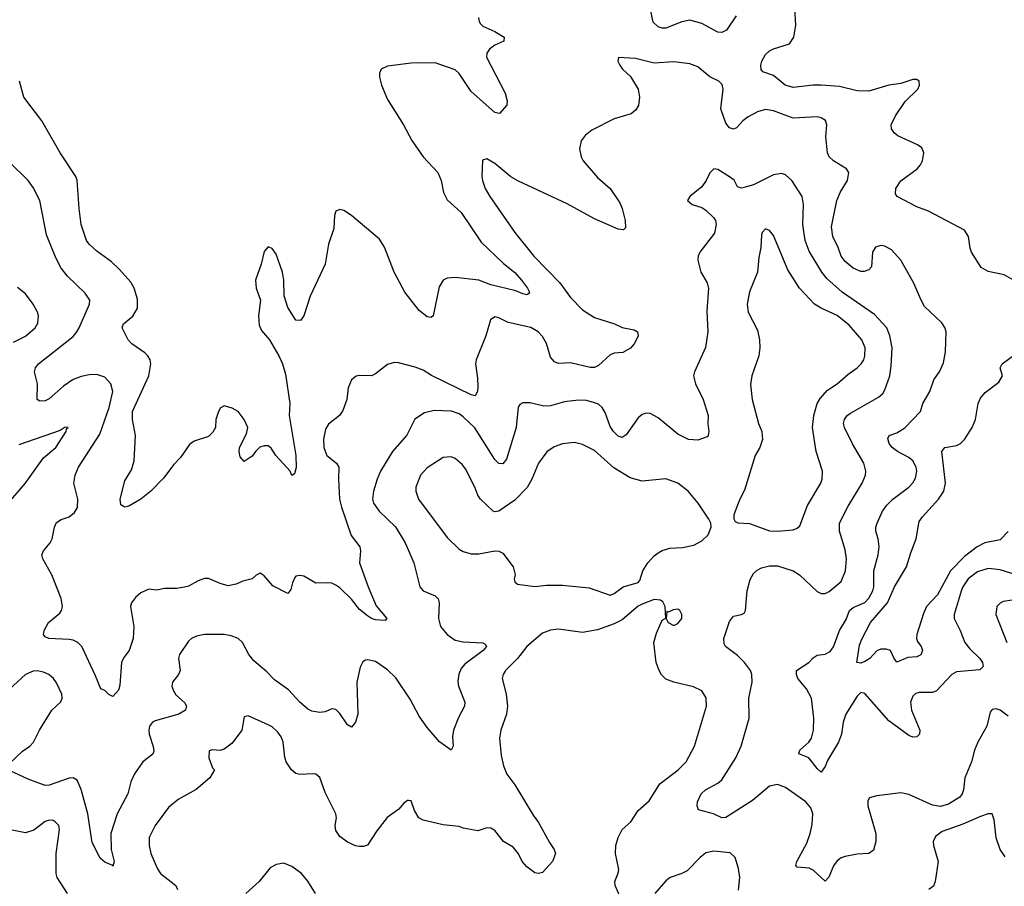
# Model space of a CAD drawing. Header units: inches. Extents: x 1771504 to 1971212, y 471788 to 643615.
# Tile 391 of 587: x 1883462 to 1888410, y 583285 to 587638. Entities that reach past the tile are written whole.
import ezdxf

# ---------------------------------------------------------------- set-up
doc = ezdxf.new("R2010")
doc.units = ezdxf.units.IN
doc.header["$MEASUREMENT"] = 0
doc.layers.add('B8588', color=7, linetype='Continuous')

msp = doc.modelspace()

# ---------------------------------------------------------------- linework, layer by layer
at = {"layer": 'B8588', "color": 5}
for points, elevation in [([(1887062.5, 587657.4), (1887014.9, 587585.1), (1886990, 587573.5), (1886970, 587576.4), (1886890, 587619.8), (1886830, 587635.5), (1886790, 587628), (1886710, 587595.8), (1886690, 587595.1), (1886670, 587602), (1886645.6, 587625.6), (1886632.4, 587690)], 420), ([(1888457, 586330), (1888410, 586357), (1888330, 586374), (1888293.6, 586393.6), (1888246, 586470), (1888238, 586490), (1888229.6, 586550), (1888210, 586580.9), (1888030, 586676.8), (1887970, 586698.5), (1887872.7, 586750), (1887864, 586764), (1887865.1, 586790), (1887890.7, 586829.3), (1887973, 586890), (1887989.7, 586910), (1887998.9, 586930), (1888005.1, 586970), (1887995.1, 586995.1), (1887974, 587010), (1887874.8, 587054.8), (1887856.2, 587070), (1887842.9, 587090), (1887841.6, 587110), (1887864.2, 587155.8), (1887911.8, 587228.2), (1887975.1, 587290), (1887983.6, 587310), (1887982, 587330), (1887970, 587338), (1887950, 587338.3), (1887890, 587317), (1887829.2, 587309.2), (1887730, 587279.8), (1887670, 587281.4), (1887582.5, 587302.5), (1887489.8, 587309.8), (1887449.8, 587309.8), (1887350, 587297.7), (1887308.8, 587308.8), (1887250, 587358), (1887197.1, 587377.1), (1887187.6, 587387.6), (1887186.8, 587410), (1887191.9, 587430), (1887210, 587463.1), (1887230, 587482), (1887250, 587492.7), (1887330, 587516.5), (1887352.8, 587550), (1887362.2, 587610), (1887358, 587698)], 420), ([(1885768.4, 587650), (1885770.4, 587630), (1885778, 587618), (1885790, 587605.3), (1885850, 587578.3), (1885897.3, 587550), (1885894.8, 587530), (1885850, 587509.7), (1885823.1, 587490), (1885810.3, 587470), (1885807.9, 587450), (1885901.6, 587270), (1885912.4, 587230), (1885910.4, 587209.6), (1885873.2, 587166.8), (1885850, 587172.3), (1885730, 587278), (1885670, 587367.4), (1885650, 587387.2), (1885550, 587421.6), (1885430, 587419.7), (1885310, 587404.5), (1885278.8, 587390), (1885270.6, 587370), (1885270.4, 587350), (1885279.5, 587310), (1885310, 587237.3), (1885390, 587110.4), (1885432.3, 587032.3), (1885489.1, 586949.1), (1885563.6, 586870), (1885579.6, 586830), (1885592.4, 586770), (1885610, 586734), (1885680.2, 586670), (1885781.3, 586521.3), (1885893.2, 586413.2), (1885950, 586368.4), (1885984.4, 586330), (1886014, 586290), (1886024, 586270), (1886019.3, 586260.7), (1886010, 586256), (1885990, 586260.5), (1885956, 586276), (1885830, 586306.2), (1885769.8, 586329.8), (1885650, 586344.2), (1885610, 586339.7), (1885590, 586329.5), (1885570, 586297.2), (1885539.1, 586150), (1885530, 586142), (1885510, 586146), (1885470, 586178), (1885398, 586270), (1885343.5, 586370), (1885295.1, 586495.1), (1885270, 586536), (1885130, 586654), (1885090, 586679.6), (1885070, 586684.5), (1885050, 586677.2), (1885044.6, 586655.4), (1885041.3, 586590), (1885013.8, 586510), (1884996.9, 586410), (1884921.3, 586250), (1884890.5, 586150), (1884872.3, 586127.7), (1884850, 586129.2), (1884810, 586193.2), (1884791, 586251), (1884789.7, 586330), (1884782.7, 586370), (1884750, 586461.2), (1884730, 586489.2), (1884710, 586497.2), (1884690, 586474), (1884674.7, 586410), (1884647, 586330), (1884650.1, 586290.2), (1884672, 586230), (1884661.8, 586150), (1884664.5, 586104.5), (1884677.2, 586077.2), (1884716.5, 586030), (1884764.9, 585950), (1884782.6, 585910), (1884797.6, 585857.6), (1884818.9, 585710), (1884816.2, 585650), (1884850.2, 585449.8), (1884851.2, 585388.8), (1884843.6, 585356.4), (1884830, 585349), (1884820.9, 585370), (1884748.6, 585448.6), (1884725.3, 585485.3), (1884710, 585497.6), (1884690, 585498), (1884669.2, 585490.8), (1884646, 585470), (1884630, 585446), (1884590, 585419), (1884570, 585442), (1884564.5, 585470), (1884567, 585490), (1884601.1, 585558.9), (1884608.3, 585590), (1884590, 585629.5), (1884559.6, 585670), (1884530, 585687.6), (1884490, 585698), (1884470.6, 585689.4), (1884460.7, 585670), (1884447.3, 585630), (1884446, 585590), (1884433.2, 585566.8), (1884410, 585545.2), (1884339, 585521), (1884314.7, 585505.3), (1884270, 585439.3), (1884236.2, 585403.8), (1884184.8, 585335.2), (1884121.3, 585270), (1884070, 585229.4), (1884010, 585194), (1883990, 585189.2), (1883970, 585202), (1883966.6, 585230), (1883990, 585322.8), (1884023.5, 585376.5), (1884036.8, 585423.2), (1884043.2, 585550), (1884028.3, 585630), (1884028.3, 585670), (1884110.4, 585849.6), (1884120.3, 585910), (1884117.2, 585930), (1884105.4, 585950), (1884090, 585965.4), (1884025.1, 586010), (1884007, 586030), (1883977, 586090), (1883983.6, 586110), (1884030.6, 586149.4), (1884054.2, 586190), (1884053.8, 586233.8), (1884036.4, 586290), (1884019.6, 586319.6), (1883963.6, 586383.6), (1883922.4, 586422.4), (1883850, 586475.6), (1883811.6, 586510), (1883797.4, 586530), (1883771.1, 586610), (1883759.8, 586690), (1883750.9, 586830), (1883743.5, 586850), (1883664.5, 586970), (1883572.4, 587130), (1883482, 587250), (1883460.7, 587330)], 420), ([(1888470, 584849.8), (1888390, 584875), (1888330, 584881.4), (1888274.9, 584865.1), (1888228.3, 584830), (1888201.6, 584790), (1888192.8, 584767.2), (1888159.2, 584650), (1888158, 584630), (1888189.3, 584570), (1888212.7, 584510), (1888237.7, 584477.7), (1888286.9, 584430), (1888300.8, 584410), (1888304.2, 584390), (1888286.7, 584373.3), (1888170, 584362.4), (1888147.2, 584350), (1888070, 584266.6), (1888050, 584259.1), (1887981.8, 584258.2), (1887966.5, 584253.5), (1887950, 584239.6), (1887939.1, 584210), (1887943.2, 584170), (1887985.5, 584070), (1887984, 584050), (1887970, 584036), (1887950, 584034.5), (1887930, 584042.4), (1887830, 584116.1), (1887710, 584253.3), (1887690, 584258.9), (1887670, 584240.4), (1887614, 584150), (1887600.9, 584110), (1887592.1, 584050), (1887577.7, 584010), (1887522.5, 583917.5), (1887510, 583886.6), (1887490, 583858), (1887470, 583876.3), (1887427.6, 583930), (1887377.2, 583950), (1887382.9, 583970), (1887427.1, 584010), (1887442, 584030), (1887450.8, 584069.2), (1887453.6, 584130), (1887441.6, 584230), (1887417, 584277), (1887373.3, 584330), (1887365.1, 584350), (1887366.3, 584370), (1887427.6, 584410), (1887450, 584433.7), (1887470, 584446), (1887510, 584452.2), (1887534.9, 584465.1), (1887552.2, 584487.8), (1887581.9, 584570), (1887615.2, 584624.8), (1887631.9, 584670), (1887650, 584686), (1887710, 584711.6), (1887730, 584732.1), (1887750, 584768.9), (1887755.2, 584790), (1887754.5, 584870), (1887776, 584950), (1887780.6, 584990), (1887777.1, 585030), (1887764.8, 585070), (1887764.8, 585090), (1887771.8, 585110), (1887798.4, 585170), (1887819.7, 585200.3), (1887849.9, 585230.1), (1887930, 585290.2), (1887950, 585311.4), (1887963.9, 585336.1), (1887970.5, 585370), (1887967.8, 585390), (1887950, 585422.8), (1887930, 585439.8), (1887873.5, 585470), (1887846.8, 585490), (1887830.9, 585510), (1887825.6, 585534.4), (1887832.3, 585550), (1887870, 585563.5), (1887910, 585587.6), (1887988.6, 585670), (1888000.4, 585710), (1888036.3, 585770), (1888056.9, 585830), (1888086.3, 585873.7), (1888105.2, 585914.8), (1888115.4, 585970), (1888118.3, 586070), (1888111.9, 586091.9), (1888096.3, 586116.3), (1888010, 586197), (1887990, 586232.7), (1887955.7, 586315.7), (1887889.7, 586429.7), (1887842.7, 586482.7), (1887810, 586500.5), (1887790, 586503.5), (1887763.7, 586496.3), (1887747.6, 586470), (1887742.5, 586397.5), (1887730, 586381.2), (1887706.6, 586373.4), (1887690, 586373), (1887650, 586389.8), (1887610, 586424), (1887590, 586449.7), (1887574.9, 586494.9), (1887547.7, 586550), (1887541.7, 586598.3), (1887568.9, 586730), (1887587, 586773), (1887622, 586830), (1887629.6, 586870), (1887617.6, 586890), (1887551.6, 586930), (1887529.7, 586950), (1887522.2, 586970), (1887513.7, 587050), (1887518.3, 587110), (1887512.1, 587132.1), (1887490, 587146), (1887470, 587150.6), (1887350, 587144.2), (1887250, 587179.8), (1887210, 587186.6), (1887170, 587176.2), (1887122.4, 587150), (1887095.8, 587130), (1887064.9, 587095.1), (1887050, 587088.5), (1887030, 587094.7), (1887010, 587118.4), (1886985.8, 587190), (1886997.2, 587290), (1886992.9, 587312.9), (1886975.6, 587330), (1886930, 587350.9), (1886870, 587400.9), (1886830, 587416.8), (1886750, 587426), (1886650, 587420.4), (1886556.9, 587443.1), (1886471.6, 587448.4), (1886468, 587430), (1886477.3, 587410), (1886490.8, 587390), (1886532.2, 587352.2), (1886570.4, 587290), (1886577.1, 587250), (1886572, 587208), (1886556.7, 587183.3), (1886534.9, 587165.1), (1886450, 587140.4), (1886337.3, 587082.7), (1886303.4, 587056.6), (1886283.8, 587030), (1886275.3, 586990), (1886283.6, 586950), (1886293.4, 586930), (1886365.8, 586845.8), (1886430.2, 586790.2), (1886478.6, 586718.5), (1886490.4, 586690), (1886504.9, 586630), (1886506.8, 586593.2), (1886496.7, 586583.3), (1886470, 586585.6), (1886350, 586637.8), (1886213.1, 586713.1), (1885968, 586828), (1885929.8, 586849.8), (1885850, 586915.6), (1885810, 586939.3), (1885788, 586932), (1885784.9, 586850), (1885787.2, 586830), (1885801.5, 586790), (1885824.7, 586750), (1885950, 586569), (1886046.3, 586450), (1886176.3, 586316.3), (1886230, 586243.5), (1886290, 586180.5), (1886350, 586142.3), (1886451, 586110), (1886490, 586093), (1886550, 586080.7), (1886566, 586070), (1886570, 586048.7), (1886550.5, 586010), (1886531.5, 585988.5), (1886493.1, 585966.9), (1886450, 585963.6), (1886430, 585955.6), (1886370, 585900.7), (1886350, 585891.2), (1886329, 585891), (1886230, 585914.5), (1886170, 585911.8), (1886150, 585919.1), (1886130, 585942.4), (1886110, 586011.8), (1886090, 586047.8), (1886067.8, 586070), (1886030, 586091.5), (1885917.2, 586117.3), (1885870, 586140.9), (1885850, 586145.2), (1885827.7, 586130), (1885804.9, 586050), (1885755.6, 585930), (1885752.8, 585910), (1885763, 585837), (1885763.8, 585796.2), (1885762, 585770), (1885751.4, 585748.6), (1885730, 585754), (1885531.4, 585851.4), (1885490, 585878), (1885450, 585893.7), (1885365.3, 585914.7), (1885344.2, 585915.8), (1885310, 585906), (1885250, 585859.5), (1885230.3, 585849.7), (1885170, 585851.5), (1885152, 585848), (1885130, 585829.3), (1885113.4, 585790), (1885106, 585730), (1885085, 585675.1), (1885068.4, 585650), (1885013.7, 585606.3), (1884998.9, 585581.1), (1884989.4, 585530.6), (1884991, 585490), (1885005.2, 585450), (1885053.4, 585410), (1885066.5, 585390), (1885063.5, 585330), (1885069.4, 585230.6), (1885078.4, 585190), (1885127.5, 585047.5), (1885171.5, 584990), (1885174.9, 584970), (1885170.2, 584910), (1885212.7, 584790), (1885254, 584694), (1885306.8, 584630), (1885298.8, 584621.2), (1885250, 584623.8), (1885230, 584629.8), (1885210, 584643.7), (1885170, 584675.4), (1885130, 584727.8), (1885070, 584784.2), (1885050, 584797.6), (1885030, 584807.3), (1885010.3, 584809.7), (1884950, 584807.6), (1884890, 584842.9), (1884870, 584847), (1884850, 584842.7), (1884844.2, 584835.8), (1884832.4, 584810), (1884824.4, 584775.6), (1884810, 584756), (1884734.2, 584794.2), (1884690, 584845.2), (1884670, 584859), (1884650, 584848.7), (1884630, 584829.2), (1884582.5, 584817.5), (1884550, 584802.7), (1884510, 584794.5), (1884470, 584806), (1884410, 584831.5), (1884390, 584831.8), (1884359.5, 584820.5), (1884310, 584792.3), (1884290, 584787.3), (1884250, 584780.9), (1884190, 584781.2), (1884150, 584773.2), (1884110, 584777.2), (1884070, 584759.3), (1884043.4, 584736.6), (1884023, 584710), (1884018, 584690), (1884034.9, 584590), (1884032.2, 584530), (1884012.2, 584470), (1883985, 584435), (1883974, 584410), (1883964.6, 584295.4), (1883957.8, 584270), (1883930, 584239.3), (1883910, 584248), (1883889.3, 584269.3), (1883870, 584277.2), (1883843.4, 584343.4), (1883773.3, 584490), (1883754.5, 584510), (1883730, 584521.6), (1883710, 584525.3), (1883608.7, 584530), (1883590, 584538), (1883580.7, 584550), (1883584.2, 584570), (1883606, 584610), (1883662.8, 584657.2), (1883672.2, 584670), (1883676.8, 584690), (1883670.6, 584730.6), (1883623.5, 584850), (1883578, 584930), (1883573.3, 584950), (1883581.6, 584970), (1883615.4, 585010), (1883625.7, 585030), (1883636.3, 585090), (1883646.9, 585113.1), (1883670, 585128.2), (1883710, 585141.3), (1883736.6, 585163.4), (1883751.8, 585188.2), (1883754, 585230), (1883733.7, 585310), (1883739.8, 585350), (1883757.2, 585390), (1883863.9, 585556.1), (1883910.6, 585690), (1883929, 585770), (1883919.8, 585810), (1883890, 585843.1), (1883850, 585855.8), (1883810, 585853.7), (1883770, 585846), (1883729.6, 585830.4), (1883682.1, 585797.9), (1883610, 585733.3), (1883590, 585724.2), (1883562.2, 585722.3), (1883549.7, 585730), (1883550.7, 585810), (1883535.6, 585870), (1883541.5, 585890), (1883556.4, 585910), (1883730, 586047.2), (1883748.7, 586070), (1883761.2, 586090), (1883813.1, 586210), (1883814.2, 586230), (1883790, 586264), (1883701.4, 586350), (1883670.5, 586390.5), (1883642.5, 586442.5), (1883596.9, 586556.9), (1883563.5, 586730), (1883530, 586795.1), (1883503.7, 586830), (1883410, 586922.7)], 440), ([(1888430, 584140.4), (1888390, 584170.9), (1888370, 584177.3), (1888350, 584173), (1888339.2, 584160.8), (1888322.6, 584090), (1888276.9, 584010), (1888260.2, 583970), (1888245.2, 583910), (1888212.3, 583830), (1888204.7, 583770), (1888198, 583750), (1888186.1, 583733.9), (1888130, 583697.3), (1888090, 583686.4), (1888050, 583692.3), (1887930, 583746), (1887890, 583755.6), (1887770, 583739.3), (1887732, 583730), (1887724.9, 583715.1), (1887723.8, 583690), (1887764.6, 583550), (1887764.6, 583510), (1887752.8, 583467.3), (1887730, 583449.7), (1887670, 583446.2), (1887610, 583435.8), (1887590, 583427.8), (1887570, 583413.6), (1887551.1, 583388.9), (1887528.9, 583331.1), (1887510, 583311.8), (1887450, 583366.4), (1887430, 583376), (1887370, 583381.6), (1887363, 583390), (1887367.7, 583410), (1887417.2, 583502.8), (1887434.7, 583550), (1887444, 583596), (1887447.7, 583650), (1887438.8, 583678.8), (1887412.8, 583710), (1887310, 583780.9), (1887270, 583796.8), (1887230, 583788.8), (1887144.1, 583715.9), (1887010, 583631.7), (1886990, 583629.8), (1886949.2, 583649.2), (1886872.7, 583670), (1886867, 583690), (1886867.6, 583710), (1886886.9, 583750), (1886908.2, 583770), (1886970, 583803.9), (1886990, 583820.9), (1887060.3, 583930), (1887087, 583990), (1887128, 584130), (1887126, 584230), (1887142.6, 584310), (1887141.5, 584350), (1887134.2, 584370), (1887104.5, 584410), (1887070, 584444.5), (1887009.6, 584490), (1887002.5, 584502.5), (1887001.3, 584530), (1887030, 584614.8), (1887050, 584643), (1887090, 584650.5), (1887102.5, 584657.5), (1887109.6, 584670.4), (1887117.4, 584770), (1887133, 584827), (1887150, 584856.5), (1887167.5, 584872.5), (1887190, 584884.7), (1887230, 584895.2), (1887270, 584895.2), (1887350, 584869.3), (1887381.5, 584850), (1887470, 584766.3), (1887490, 584756.9), (1887510, 584756.9), (1887530, 584766.3), (1887590, 584815.8), (1887611.5, 584870), (1887618, 584930), (1887610, 584976), (1887581.4, 585070), (1887582.4, 585110), (1887625.6, 585194.4), (1887695.8, 585310), (1887713.1, 585350), (1887714.2, 585370), (1887703.8, 585410), (1887647.2, 585507.2), (1887607.1, 585590), (1887602.8, 585610), (1887606.4, 585630), (1887620.5, 585650), (1887637.7, 585662.3), (1887778.4, 585741.6), (1887799.6, 585760.4), (1887810, 585778.4), (1887834.8, 585850), (1887842.2, 585897.8), (1887847.1, 585990), (1887835.7, 586050), (1887820.3, 586090), (1887758.2, 586158.2), (1887595.3, 586270), (1887518.6, 586338.6), (1887493.3, 586370), (1887430, 586475.4), (1887409.2, 586530), (1887397.5, 586610), (1887400.3, 586710), (1887395, 586750), (1887343.1, 586830), (1887310, 586859.1), (1887290, 586866.2), (1887250, 586858.4), (1887150, 586808.9), (1887090, 586791.3), (1887070, 586799.5), (1887051.8, 586831.8), (1887030, 586849.6), (1886970, 586886), (1886950, 586889.2), (1886930, 586869.2), (1886912.2, 586830), (1886890, 586798.7), (1886830.6, 586750), (1886818.8, 586730), (1886841, 586710), (1886890, 586695.3), (1886910, 586682.4), (1886950, 586643), (1886958, 586630), (1886962, 586610), (1886953.4, 586566.6), (1886880.2, 586470), (1886871.3, 586450), (1886869.2, 586430), (1886884.7, 586370), (1886916.8, 586316.8), (1886922.8, 586290), (1886915.3, 586175.2), (1886920.3, 586070), (1886908.8, 585991.2), (1886853, 585870), (1886848.2, 585850), (1886858, 585810), (1886897.6, 585730), (1886921.3, 585650), (1886919.6, 585610), (1886925.7, 585570), (1886922.4, 585550), (1886916.5, 585543.5), (1886870, 585525.7), (1886823.7, 585530), (1886770, 585556.4), (1886670, 585638.7), (1886630, 585659.7), (1886610, 585661.3), (1886590, 585655.6), (1886570, 585638.4), (1886510, 585553), (1886490, 585540.4), (1886470, 585546), (1886445.7, 585570), (1886430, 585594.7), (1886405, 585665), (1886390, 585689.7), (1886370, 585706.4), (1886350, 585714.6), (1886310, 585725.6), (1886270, 585726.8), (1886200.4, 585719.6), (1886130, 585698.8), (1886096.4, 585696.4), (1886026.9, 585713.1), (1885990, 585714.5), (1885974.6, 585705.4), (1885967.5, 585692.5), (1885956.6, 585590), (1885908.6, 585431.4), (1885890, 585407.1), (1885870, 585409.8), (1885850, 585428.7), (1885750, 585588.8), (1885690, 585643.4), (1885670, 585658.6), (1885632.6, 585672.6), (1885544.2, 585675.8), (1885496.6, 585663.4), (1885448.1, 585631.9), (1885407.8, 585552.2), (1885335.8, 585470), (1885275.5, 585370), (1885257.6, 585330), (1885240.2, 585270), (1885235.6, 585230), (1885240.2, 585210), (1885267.8, 585170), (1885350.7, 585090.7), (1885399.6, 585010), (1885443.2, 584910), (1885472.4, 584790), (1885490.3, 584770.2), (1885550, 584744.4), (1885564.4, 584730), (1885570.2, 584710), (1885567.1, 584630), (1885577.3, 584590), (1885610.3, 584550), (1885650, 584521.1), (1885690, 584513.4), (1885788.7, 584508.7), (1885801.1, 584501.1), (1885808, 584490), (1885791.8, 584470), (1885699, 584401), (1885680.9, 584379), (1885668.6, 584351.4), (1885663.7, 584316.3), (1885666.4, 584290), (1885698.4, 584210), (1885698, 584190), (1885667.1, 584132.9), (1885642, 584070), (1885637.3, 584037.3), (1885639.5, 583990), (1885630.4, 583969.6), (1885571, 584011), (1885510, 584082.9), (1885470, 584140.7), (1885424.8, 584224.8), (1885352.8, 584332.8), (1885310, 584373.3), (1885250, 584414.8), (1885210, 584423.5), (1885199.5, 584420.5), (1885186.8, 584413.2), (1885173.1, 584386.9), (1885156.3, 584310), (1885160.9, 584150), (1885150, 584109.2), (1885130, 584085.2), (1885110, 584097.2), (1885070, 584152.7), (1885050, 584172.7), (1885030, 584176), (1884997.6, 584162.4), (1884970, 584158.7), (1884930, 584164.7), (1884910, 584175.8), (1884869.7, 584210), (1884812.7, 584272.7), (1884742, 584322), (1884703.1, 584363.1), (1884637.8, 584417.8), (1884612.6, 584450), (1884581.7, 584510), (1884559.7, 584530), (1884524.2, 584544.2), (1884489.4, 584550.6), (1884390.2, 584549.8), (1884350, 584541.1), (1884325.5, 584530), (1884310, 584516.2), (1884265.5, 584450), (1884260.2, 584430), (1884268.9, 584370), (1884259.5, 584350), (1884229.1, 584310), (1884226.9, 584290), (1884232.6, 584270), (1884246.6, 584246.6), (1884290, 584208), (1884300.3, 584190), (1884295.8, 584170), (1884262, 584150), (1884142.7, 584117.3), (1884128.7, 584110), (1884114.9, 584090), (1884110.3, 584070), (1884111.7, 584050), (1884132.8, 583987.2), (1884136.2, 583963.8), (1884131.3, 583948.7), (1884080.4, 583910), (1884038.9, 583850), (1884020.8, 583810), (1884004.4, 583750), (1883951.4, 583648.6), (1883919.8, 583550), (1883921.3, 583470), (1883935.8, 583410), (1883930, 583386), (1883929.3, 583389.3), (1883890, 583406.3), (1883866.2, 583426.2), (1883825.6, 583505.6), (1883803.7, 583650), (1883771.3, 583771.3), (1883750, 583818.4), (1883730, 583829.7), (1883710, 583828), (1883610, 583793.6), (1883590, 583791.5), (1883503.8, 583823.8), (1883410, 583866.3)], 460), ([(1883430, 586018.9), (1883490, 586049.1), (1883539.7, 586090), (1883553.3, 586113.3), (1883556.3, 586150), (1883551.3, 586170), (1883530, 586209.3), (1883490, 586260.9), (1883450, 586292.7)], 460), ([(1888430, 585068), (1888390, 585026.3), (1888312, 585010), (1888273.7, 584990), (1888210, 584941.4), (1888139.5, 584870), (1888075.1, 584750), (1888019.6, 584690), (1888004.3, 584655.7), (1887970.1, 584550), (1887969.5, 584530), (1887974.8, 584514.8), (1887992.8, 584490), (1887999.1, 584470), (1887990, 584447.3), (1887970, 584437.3), (1887925.9, 584434.1), (1887870, 584411.3), (1887856, 584430), (1887837.7, 584470), (1887816.6, 584476.6), (1887790, 584475.9), (1887770, 584467.9), (1887734.8, 584430), (1887710, 584413.9), (1887690, 584405.7), (1887669.9, 584409.9), (1887683, 584497), (1887693.5, 584526.5), (1887737.5, 584610), (1887822.5, 584710), (1887857.9, 584790), (1887919.5, 584890), (1887939.9, 584960.1), (1887967.9, 585030), (1887982.8, 585117.2), (1887998.6, 585141.4), (1888079.8, 585230), (1888106.8, 585270), (1888114.4, 585310), (1888096.3, 585470), (1888111.1, 585488.9), (1888170, 585499.6), (1888190, 585509), (1888210, 585530.3), (1888248.9, 585590), (1888265.6, 585630), (1888279, 585710), (1888290, 585738), (1888313.7, 585766.3), (1888382.9, 585817.1), (1888400.5, 585850), (1888389.6, 585890), (1888399.7, 585910), (1888463.8, 585956.2)], 420), ([(1883386.2, 585190), (1883489, 585309), (1883581.6, 585438.4), (1883643.1, 585490), (1883696, 585570), (1883696.4, 585583.6), (1883706, 585590), (1883690, 585592.3), (1883665.7, 585574.3), (1883457.7, 585502.3)], 460), ([(1886490, 583209.2), (1886454.5, 583290), (1886452.3, 583310), (1886469.3, 583350.7), (1886472.3, 583370), (1886455.4, 583450), (1886458.3, 583490), (1886469.8, 583530.2), (1886490, 583570.4), (1886534, 583610), (1886570, 583665.5), (1886625.1, 583714.9), (1886679.8, 583800.2), (1886771.1, 583870), (1886812.2, 583910), (1886854, 583990), (1886914.3, 584190), (1886912, 584232), (1886890, 584267), (1886848, 584288), (1886750, 584311.1), (1886710, 584326.3), (1886687.8, 584347.8), (1886676.4, 584370), (1886660.4, 584410), (1886649.7, 584510), (1886662.6, 584557.4), (1886690, 584622), (1886708.4, 584631.6), (1886706, 584690), (1886694.2, 584714.2), (1886682, 584722), (1886650, 584725.2), (1886590, 584702), (1886570, 584692), (1886490, 584623.7), (1886450, 584603.7), (1886366.2, 584573.8), (1886290, 584559.6), (1886170, 584577.2), (1886130, 584571.6), (1886090, 584556.2), (1886010.1, 584489.9), (1885963.2, 584430), (1885903.2, 584370), (1885891.4, 584350), (1885886.7, 584330), (1885906.5, 584250), (1885913.5, 584190), (1885908.7, 584150), (1885880.7, 584070), (1885873.6, 584030), (1885882.2, 583942.2), (1885893.6, 583890), (1885909.4, 583849.4), (1885950, 583794.9), (1886041.9, 583641.9), (1886070, 583606.4), (1886124.7, 583504.7), (1886148.2, 583470), (1886154.4, 583450), (1886140.4, 583410), (1886090, 583354.5), (1886070, 583349.5), (1886050, 583352.3), (1886010, 583382.9), (1885986.6, 583410), (1885968.2, 583448.2), (1885941.2, 583481.2), (1885892.7, 583510), (1885850, 583566), (1885830, 583578), (1885810, 583579.5), (1885764.1, 583564.1), (1885690, 583578), (1885670, 583586), (1885590, 583593.6), (1885490, 583617), (1885467, 583630), (1885446.2, 583666.2), (1885430, 583714), (1885416.5, 583716.5), (1885410, 583717.2), (1885390, 583701.2), (1885366.7, 583673.3), (1885309.1, 583630.9), (1885256.5, 583563.5), (1885210, 583492), (1885190, 583485.1), (1885170, 583484.7), (1885150, 583488.3), (1885110, 583506.4), (1885070, 583535.6), (1885050, 583565.1), (1885047.8, 583590), (1885054, 583630), (1885050.7, 583650), (1884997, 583757), (1884970, 583831.6), (1884950, 583848), (1884938, 583850), (1884870, 583846.6), (1884850, 583851.3), (1884828.4, 583870), (1884800.9, 583910), (1884794.2, 583934.2), (1884786, 584010), (1884776.2, 584036.2), (1884759.6, 584059.6), (1884730, 584086), (1884710, 584096.8), (1884610, 584142), (1884590, 584137.2), (1884578.4, 584070), (1884530, 584005.1), (1884490, 583974), (1884470, 583968), (1884428.6, 583971.4), (1884414.4, 583965.6), (1884412.4, 583930), (1884430, 583881), (1884441, 583870), (1884417.3, 583830), (1884349.1, 583770.9), (1884258.8, 583721.2), (1884210, 583680.5), (1884142.3, 583590), (1884112.4, 583530), (1884112.9, 583490), (1884120.2, 583450), (1884153.6, 583373.6), (1884170.1, 583350.1), (1884246.4, 583290), (1884254.9, 583270)], 480), ([(1888450, 584722), (1888404.1, 584715.9), (1888390, 584708), (1888373.4, 584690), (1888367.6, 584650), (1888422.3, 584510)], 460), ([(1883410, 583903), (1883476.5, 583963.5), (1883512.4, 583990), (1883530.9, 584010), (1883561.1, 584070), (1883622.6, 584170), (1883668.8, 584211.2), (1883675.3, 584230), (1883672.7, 584250), (1883647, 584307), (1883631.2, 584330), (1883608.9, 584348.9), (1883581.3, 584361.3), (1883550, 584367), (1883530, 584365.3), (1883490, 584349.8), (1883410, 584274.8)], 460), ([(1883702.4, 583250), (1883649.8, 583330), (1883645.3, 583350), (1883645.8, 583450), (1883662.2, 583570), (1883657.6, 583590), (1883639.6, 583610), (1883630, 583615.6), (1883610, 583617.6), (1883590, 583610.9), (1883533, 583567), (1883490, 583553.8), (1883330, 583585.6)], 480), ([(1888413.9, 583433.9), (1888389.7, 583470), (1888368.8, 583528.8), (1888359.3, 583619.3), (1888349.3, 583649.3), (1888330, 583649.6), (1888290, 583636.1), (1888202.2, 583597.8), (1888098.6, 583561.4), (1888063.8, 583536.2), (1888052.9, 583510), (1888053.8, 583490), (1888077.3, 583410), (1888062.8, 583310), (1888053.9, 583286.1), (1888030.5, 583270)], 480), ([(1887074.5, 583265.5), (1887080.9, 583330), (1887074.5, 583374.5), (1887057.2, 583430), (1887032.9, 583452.9), (1886950, 583461.1), (1886910, 583452.8), (1886881.3, 583430), (1886816.2, 583363.8), (1886790, 583349.8), (1886730.6, 583330), (1886710, 583313), (1886653.4, 583250)], 480), ([(1884948.4, 583250), (1884910, 583311.3), (1884877.6, 583350), (1884830, 583384.9), (1884790, 583401.1), (1884750, 583395.2), (1884721.2, 583378.8), (1884665.4, 583310), (1884598.9, 583250)], 520)]:
    msp.add_lwpolyline(points, dxfattribs=dict(at, elevation=elevation))
at = {"layer": 'B8588', "color": 5, "elevation": 480}
for points in [[(1887210, 586587), (1887193, 586570), (1887190, 586558), (1887186.3, 586493.7), (1887176.5, 586443.5), (1887170.3, 586370), (1887129.2, 586270.8), (1887117.8, 586210), (1887123.6, 586170), (1887170, 586078.8), (1887180.3, 586030), (1887181.7, 585990), (1887176.9, 585950), (1887141.3, 585850), (1887134.5, 585805.5), (1887143.2, 585730), (1887174.3, 585610), (1887191.6, 585570), (1887194.7, 585530), (1887182.2, 585490), (1887157.4, 585450), (1887104.7, 585275.3), (1887080.5, 585230), (1887057.3, 585170), (1887051, 585150), (1887051.1, 585131.1), (1887058, 585118), (1887071, 585111), (1887130, 585107.2), (1887230, 585071.1), (1887270, 585068.4), (1887350, 585075.8), (1887370, 585083.8), (1887383.3, 585096.7), (1887421.9, 585198.1), (1887488.4, 585310), (1887495.6, 585330), (1887496, 585370), (1887464.4, 585470), (1887445.8, 585590), (1887452.7, 585650), (1887469.9, 585710.1), (1887484.5, 585735.5), (1887522.1, 585777.9), (1887570.4, 585809.6), (1887624.1, 585856), (1887670.9, 585889.1), (1887690.8, 585910), (1887703.8, 585930), (1887709.8, 585950), (1887710.5, 585989.5), (1887693.7, 586030), (1887630, 586103.7), (1887570, 586151.9), (1887489.5, 586189.4), (1887456.8, 586210), (1887381.6, 586290), (1887322, 586382), (1887250, 586554.5), (1887230, 586579.5)], [(1886250, 585514.6), (1886190, 585507.6), (1886147.9, 585492.1), (1886111.8, 585468.2), (1886069.4, 585410.6), (1886036.5, 585330), (1886011.9, 585288.1), (1885950, 585224.4), (1885870, 585169.7), (1885850, 585166.3), (1885841.2, 585170), (1885778, 585230), (1885763.5, 585250), (1885748.5, 585290), (1885702.3, 585382.3), (1885684.9, 585404.9), (1885650, 585434.3), (1885630, 585442), (1885590, 585438.7), (1885510, 585386.9), (1885475.6, 585350), (1885452.6, 585290), (1885452.6, 585270), (1885465.5, 585230), (1885610, 585038), (1885670, 584978.4), (1885690, 584967), (1885730, 584955.3), (1885770, 584955.8), (1885850, 584970.4), (1885870, 584968.5), (1885890, 584959.3), (1885942, 584890), (1885952, 584850), (1885946.8, 584830), (1885950, 584814), (1885963.6, 584803.6), (1886050, 584790.8), (1886110, 584798), (1886190, 584797.6), (1886323.8, 584783.8), (1886430, 584748), (1886450, 584756), (1886495.3, 584790), (1886570, 584811.3), (1886578, 584822), (1886594, 584870), (1886618.4, 584910), (1886650, 584945.5), (1886670, 584960.4), (1886690, 584972), (1886730, 584983.7), (1886792.7, 584987.3), (1886850, 584999.3), (1886890, 585020.5), (1886922.7, 585050), (1886937.2, 585090), (1886935.3, 585110), (1886926, 585130), (1886871.5, 585210), (1886822, 585270), (1886770, 585311.1), (1886710, 585332.8), (1886590, 585320.5), (1886530, 585337.6), (1886448.1, 585388.1), (1886350, 585474.8), (1886290, 585504.5)], [(1886770, 584678), (1886745.8, 584674.2), (1886722, 584662), (1886714, 584666), (1886711, 584630), (1886721, 584610), (1886750, 584595.5), (1886770, 584606), (1886789.4, 584630), (1886789.4, 584650), (1886779.3, 584670)]]:
    msp.add_lwpolyline(points, close=True, dxfattribs=at)

doc.saveas('drawing.dxf')
